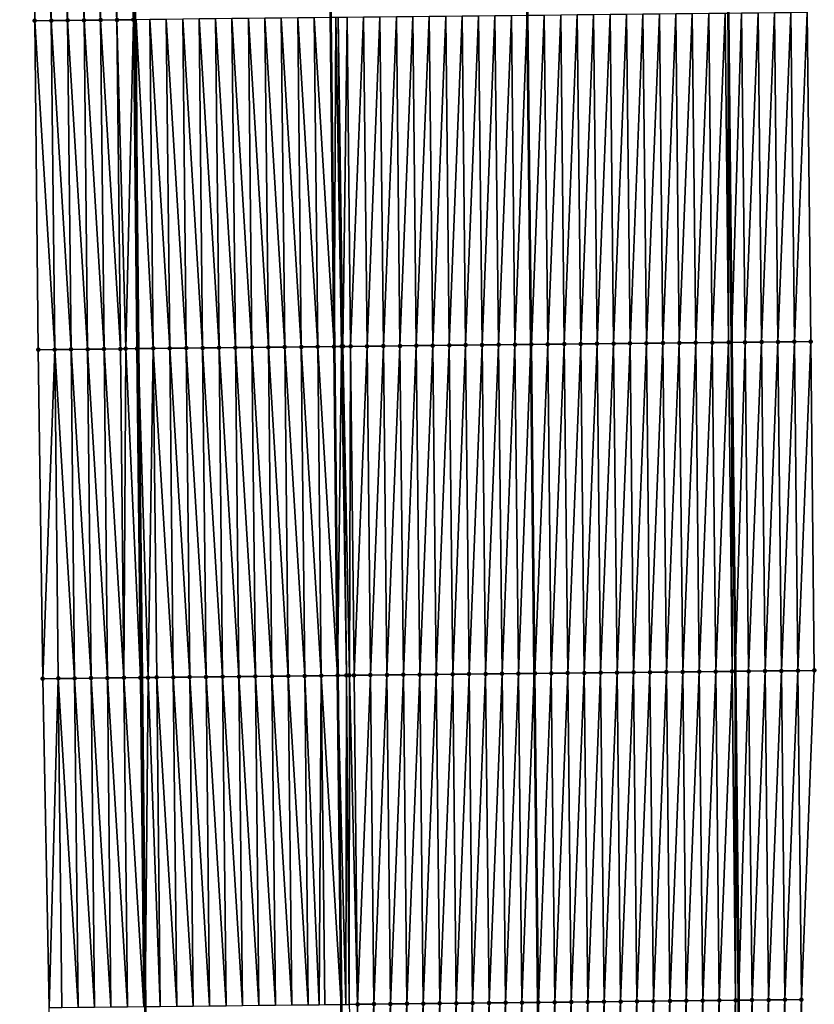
# Model space of a CAD drawing. Header units: feet. Extents: x 2010743 to 2022806, y 818705 to 837694.
# Tile 419 of 531: x 2011427 to 2011475, y 833313 to 833373. Entities that reach past the tile are written whole.
import ezdxf

# ---------------------------------------------------------------- set-up
doc = ezdxf.new("R2010")
doc.units = ezdxf.units.FT
doc.header["$MEASUREMENT"] = 0
for name, color, linetype, lineweight in [('EP_Travel Lane', 172, 'Continuous', 53), ('Road Shots', 141, 'Continuous', 100), ('STRIPING', 60, 'Continuous', 53)]:
    doc.layers.add(name, color=color, linetype=linetype, lineweight=lineweight)
doc.layers.add('I-77-MM17-21_NB-Surface-Border', color=7, linetype='Continuous')
doc.layers.add('I-77-MM17-21_NB-Surface-TIN', color=7, linetype='Continuous')

msp = doc.modelspace()

# ---------------------------------------------------------------- linework, layer by layer
at = {"layer": 'EP_Travel Lane'}
for points in [[(2011467.935, 833533.334, 291.789), (2011468.152, 833513.335, 291.797), (2011468.37, 833493.336, 291.825), (2011468.587, 833473.338, 291.882), (2011468.805, 833453.339, 291.962), (2011469.022, 833433.34, 292.039), (2011469.236, 833413.331, 292.096), (2011469.445, 833393.332, 292.206), (2011469.654, 833373.334, 292.355), (2011469.863, 833353.336, 292.527), (2011470.072, 833333.338, 292.748), (2011470.281, 833313.339, 292.886), (2011470.49, 833293.34, 292.963), (2011470.699, 833273.342, 293.131)], [(2011431.847, 833532.939, 292.065), (2011432.064, 833512.94, 292.102), (2011432.282, 833492.941, 292.104), (2011432.499, 833472.942, 292.166), (2011432.717, 833452.943, 292.243), (2011432.934, 833432.945, 292.317), (2011433.148, 833412.95, 292.397), (2011433.357, 833392.951, 292.521), (2011433.566, 833372.953, 292.667), (2011433.775, 833352.954, 292.792), (2011433.984, 833332.956, 292.983), (2011434.193, 833312.958, 293.165), (2011434.402, 833292.959, 293.292), (2011434.611, 833272.961, 293.432)]]:
    msp.add_polyline3d(points, dxfattribs=at)
at = {"layer": 'I-77-MM17-21_NB-Surface-Border', "color": 3, "linetype": 'Continuous', "lineweight": -3}
for points in [[(2011470.732, 833533.365, 291.699), (2011470.951, 833513.366, 291.699), (2011471.171, 833493.367, 291.714), (2011472.39, 833473.379, 291.724), (2011472.609, 833453.38, 291.81), (2011473.829, 833433.393, 291.851), (2011474.046, 833413.381, 291.923), (2011474.259, 833393.382, 292.017), (2011474.471, 833373.383, 292.172), (2011474.684, 833353.385, 292.357), (2011474.897, 833333.388, 292.558), (2011474.11, 833313.379, 292.728), (2011474.323, 833293.38, 292.814), (2011474.535, 833273.382, 292.978)], [(2011429.457, 833272.905, 293.298), (2011428.829, 833292.899, 293.151), (2011428.359, 833312.894, 292.999), (2011427.965, 833332.89, 292.804), (2011427.687, 833352.888, 292.606), (2011427.474, 833372.886, 292.49), (2011427.261, 833392.885, 292.347), (2011427.049, 833412.883, 292.227), (2011426.832, 833432.877, 292.127), (2011426.698, 833452.877, 292.048), (2011426.817, 833472.88, 291.984), (2011426.942, 833492.882, 291.94), (2011427.076, 833512.885, 291.937), (2011426.557, 833532.88, 291.895)]]:
    msp.add_polyline3d(points, dxfattribs=at)
at = {"layer": 'I-77-MM17-21_NB-Surface-TIN', "color": 128, "linetype": 'Continuous', "lineweight": -3}
for points in [[(2011428.474, 833372.897, 292.523), (2011428.261, 833392.895, 292.384), (2011427.261, 833392.885, 292.347)], [(2011428.474, 833372.897, 292.523), (2011427.261, 833392.885, 292.347), (2011427.474, 833372.886, 292.49)], [(2011429.474, 833372.908, 292.554), (2011429.261, 833392.906, 292.413), (2011428.261, 833392.895, 292.384)], [(2011428.474, 833372.897, 292.523), (2011429.474, 833372.908, 292.554), (2011428.261, 833392.895, 292.384)], [(2011430.474, 833372.919, 292.587), (2011430.261, 833392.917, 292.448), (2011429.261, 833392.906, 292.413)], [(2011429.474, 833372.908, 292.554), (2011430.474, 833372.919, 292.587), (2011429.261, 833392.906, 292.413)], [(2011431.474, 833372.93, 292.599), (2011431.261, 833392.928, 292.461), (2011430.261, 833392.917, 292.448)], [(2011430.474, 833372.919, 292.587), (2011431.474, 833372.93, 292.599), (2011430.261, 833392.917, 292.448)], [(2011432.474, 833372.941, 292.638), (2011432.261, 833392.939, 292.499), (2011431.261, 833392.928, 292.461)], [(2011431.474, 833372.93, 292.599), (2011432.474, 833372.941, 292.638), (2011431.261, 833392.928, 292.461)], [(2011433.474, 833372.952, 292.664), (2011433.261, 833392.95, 292.516), (2011432.261, 833392.939, 292.499)], [(2011432.474, 833372.941, 292.638), (2011433.474, 833372.952, 292.664), (2011432.261, 833392.939, 292.499)], [(2011433.474, 833372.952, 292.664), (2011433.566, 833372.953, 292.667), (2011433.261, 833392.95, 292.516)], [(2011428.687, 833352.899, 292.644), (2011428.474, 833372.897, 292.523), (2011427.474, 833372.886, 292.49)], [(2011428.687, 833352.899, 292.644), (2011427.474, 833372.886, 292.49), (2011427.687, 833352.888, 292.606)], [(2011429.687, 833352.909, 292.679), (2011429.474, 833372.908, 292.554), (2011428.474, 833372.897, 292.523)], [(2011428.687, 833352.899, 292.644), (2011429.687, 833352.909, 292.679), (2011428.474, 833372.897, 292.523)], [(2011430.687, 833352.92, 292.715), (2011430.474, 833372.919, 292.587), (2011429.474, 833372.908, 292.554)], [(2011429.687, 833352.909, 292.679), (2011430.687, 833352.92, 292.715), (2011429.474, 833372.908, 292.554)], [(2011431.687, 833352.931, 292.732), (2011431.474, 833372.93, 292.599), (2011430.474, 833372.919, 292.587)], [(2011430.687, 833352.92, 292.715), (2011431.687, 833352.931, 292.732), (2011430.474, 833372.919, 292.587)], [(2011432.687, 833352.942, 292.774), (2011432.474, 833372.941, 292.638), (2011431.474, 833372.93, 292.599)], [(2011431.687, 833352.931, 292.732), (2011432.687, 833352.942, 292.774), (2011431.474, 833372.93, 292.599)], [(2011433.006, 833352.946, 292.792), (2011433.474, 833372.952, 292.664), (2011432.474, 833372.941, 292.638)], [(2011432.687, 833352.942, 292.774), (2011433.006, 833352.946, 292.792), (2011432.474, 833372.941, 292.638)], [(2011433.006, 833352.946, 292.792), (2011433.687, 833352.953, 292.79), (2011433.474, 833372.952, 292.664)], [(2011433.474, 833372.952, 292.664), (2011433.775, 833352.954, 292.792), (2011433.566, 833372.953, 292.667)], [(2011433.687, 833352.953, 292.79), (2011433.775, 833352.954, 292.792), (2011433.474, 833372.952, 292.664)], [(2011433.634, 833372.953, 292.67), (2011433.566, 833372.953, 292.667), (2011433.775, 833352.954, 292.792)], [(2011434.686, 833352.964, 292.812), (2011434.474, 833372.962, 292.688), (2011433.634, 833372.953, 292.67)], [(2011434.686, 833352.964, 292.812), (2011433.634, 833372.953, 292.67), (2011433.775, 833352.954, 292.792)], [(2011435.686, 833352.975, 292.832), (2011435.474, 833372.973, 292.705), (2011434.474, 833372.962, 292.688)], [(2011434.686, 833352.964, 292.812), (2011435.686, 833352.975, 292.832), (2011434.474, 833372.962, 292.688)], [(2011436.686, 833352.985, 292.846), (2011436.474, 833372.984, 292.719), (2011435.474, 833372.973, 292.705)], [(2011435.686, 833352.975, 292.832), (2011436.686, 833352.985, 292.846), (2011435.474, 833372.973, 292.705)], [(2011437.686, 833352.996, 292.856), (2011437.473, 833372.995, 292.728), (2011436.474, 833372.984, 292.719)], [(2011436.686, 833352.985, 292.846), (2011437.686, 833352.996, 292.856), (2011436.474, 833372.984, 292.719)], [(2011438.686, 833353.007, 292.868), (2011438.473, 833373.005, 292.738), (2011437.473, 833372.995, 292.728)], [(2011437.686, 833352.996, 292.856), (2011438.686, 833353.007, 292.868), (2011437.473, 833372.995, 292.728)], [(2011439.686, 833353.018, 292.88), (2011439.473, 833373.016, 292.747), (2011438.473, 833373.005, 292.738)], [(2011438.686, 833353.007, 292.868), (2011439.686, 833353.018, 292.88), (2011438.473, 833373.005, 292.738)], [(2011440.686, 833353.028, 292.89), (2011440.473, 833373.027, 292.754), (2011439.473, 833373.016, 292.747)], [(2011439.686, 833353.018, 292.88), (2011440.686, 833353.028, 292.89), (2011439.473, 833373.016, 292.747)], [(2011441.686, 833353.039, 292.9), (2011441.473, 833373.038, 292.764), (2011440.473, 833373.027, 292.754)], [(2011440.686, 833353.028, 292.89), (2011441.686, 833353.039, 292.9), (2011440.473, 833373.027, 292.754)], [(2011442.686, 833353.05, 292.913), (2011442.473, 833373.048, 292.777), (2011441.473, 833373.038, 292.764)], [(2011441.686, 833353.039, 292.9), (2011442.686, 833353.05, 292.913), (2011441.473, 833373.038, 292.764)], [(2011443.686, 833353.061, 292.929), (2011443.473, 833373.059, 292.793), (2011442.473, 833373.048, 292.777)], [(2011442.686, 833353.05, 292.913), (2011443.686, 833353.061, 292.929), (2011442.473, 833373.048, 292.777)], [(2011444.686, 833353.071, 292.948), (2011444.473, 833373.07, 292.813), (2011443.473, 833373.059, 292.793)], [(2011443.686, 833353.061, 292.929), (2011444.686, 833353.071, 292.948), (2011443.473, 833373.059, 292.793)], [(2011444.473, 833373.07, 292.813), (2011445.686, 833353.082, 292.957), (2011445.473, 833373.081, 292.824)], [(2011444.686, 833353.071, 292.948), (2011445.686, 833353.082, 292.957), (2011444.473, 833373.07, 292.813)], [(2011445.791, 833373.084, 292.826), (2011445.473, 833373.081, 292.824), (2011445.686, 833353.082, 292.957)], [(2011446.136, 833353.087, 292.963), (2011445.791, 833373.084, 292.826), (2011445.686, 833353.082, 292.957)], [(2011446.136, 833353.087, 292.963), (2011445.931, 833373.085, 292.826), (2011445.791, 833373.084, 292.826)], [(2011446.22, 833353.088, 292.963), (2011446.473, 833373.091, 292.82), (2011445.931, 833373.085, 292.826)], [(2011446.136, 833353.087, 292.963), (2011446.22, 833353.088, 292.963), (2011445.931, 833373.085, 292.826)], [(2011446.22, 833353.088, 292.963), (2011446.686, 833353.093, 292.958), (2011446.473, 833373.091, 292.82)], [(2011446.686, 833353.093, 292.958), (2011447.473, 833373.102, 292.8), (2011446.473, 833373.091, 292.82)], [(2011446.686, 833353.093, 292.958), (2011447.686, 833353.103, 292.939), (2011447.473, 833373.102, 292.8)], [(2011447.686, 833353.103, 292.939), (2011448.473, 833373.112, 292.777), (2011447.473, 833373.102, 292.8)], [(2011447.686, 833353.103, 292.939), (2011448.686, 833353.114, 292.919), (2011448.473, 833373.112, 292.777)], [(2011448.686, 833353.114, 292.919), (2011449.473, 833373.123, 292.757), (2011448.473, 833373.112, 292.777)], [(2011448.686, 833353.114, 292.919), (2011449.686, 833353.124, 292.901), (2011449.473, 833373.123, 292.757)], [(2011449.686, 833353.124, 292.901), (2011450.473, 833373.133, 292.739), (2011449.473, 833373.123, 292.757)], [(2011449.686, 833353.124, 292.901), (2011450.686, 833353.135, 292.881), (2011450.473, 833373.133, 292.739)], [(2011450.686, 833353.135, 292.881), (2011451.473, 833373.144, 292.724), (2011450.473, 833373.133, 292.739)], [(2011450.686, 833353.135, 292.881), (2011451.685, 833353.145, 292.866), (2011451.473, 833373.144, 292.724)], [(2011451.685, 833353.145, 292.866), (2011452.473, 833373.154, 292.704), (2011451.473, 833373.144, 292.724)], [(2011451.685, 833353.145, 292.866), (2011452.685, 833353.156, 292.845), (2011452.473, 833373.154, 292.704)], [(2011452.685, 833353.156, 292.845), (2011453.473, 833373.164, 292.686), (2011452.473, 833373.154, 292.704)], [(2011452.685, 833353.156, 292.845), (2011453.685, 833353.166, 292.829), (2011453.473, 833373.164, 292.686)], [(2011453.685, 833353.166, 292.829), (2011454.473, 833373.175, 292.668), (2011453.473, 833373.164, 292.686)], [(2011453.685, 833353.166, 292.829), (2011454.685, 833353.177, 292.814), (2011454.473, 833373.175, 292.668)], [(2011454.685, 833353.177, 292.814), (2011455.472, 833373.185, 292.652), (2011454.473, 833373.175, 292.668)], [(2011454.685, 833353.177, 292.814), (2011455.685, 833353.187, 292.803), (2011455.472, 833373.185, 292.652)], [(2011455.685, 833353.187, 292.803), (2011456.472, 833373.196, 292.64), (2011455.472, 833373.185, 292.652)], [(2011455.685, 833353.187, 292.803), (2011456.685, 833353.198, 292.794), (2011456.472, 833373.196, 292.64)], [(2011456.685, 833353.198, 292.794), (2011457.427, 833373.206, 292.617), (2011456.472, 833373.196, 292.64)], [(2011456.685, 833353.198, 292.794), (2011457.643, 833353.208, 292.77), (2011457.427, 833373.206, 292.617)], [(2011457.472, 833373.206, 292.616), (2011457.427, 833373.206, 292.617), (2011457.643, 833353.208, 292.77)], [(2011457.685, 833353.208, 292.769), (2011458.472, 833373.217, 292.591), (2011457.472, 833373.206, 292.616)], [(2011457.685, 833353.208, 292.769), (2011457.472, 833373.206, 292.616), (2011457.643, 833353.208, 292.77)], [(2011457.685, 833353.208, 292.769), (2011458.685, 833353.219, 292.763), (2011458.472, 833373.217, 292.591)], [(2011458.685, 833353.219, 292.763), (2011459.472, 833373.227, 292.565), (2011458.472, 833373.217, 292.591)], [(2011458.685, 833353.219, 292.763), (2011459.685, 833353.229, 292.742), (2011459.472, 833373.227, 292.565)], [(2011459.685, 833353.229, 292.742), (2011460.472, 833373.238, 292.545), (2011459.472, 833373.227, 292.565)], [(2011459.685, 833353.229, 292.742), (2011460.685, 833353.24, 292.722), (2011460.472, 833373.238, 292.545)], [(2011460.685, 833353.24, 292.722), (2011461.472, 833373.248, 292.525), (2011460.472, 833373.238, 292.545)], [(2011460.685, 833353.24, 292.722), (2011461.685, 833353.25, 292.705), (2011461.472, 833373.248, 292.525)], [(2011461.685, 833353.25, 292.705), (2011462.472, 833373.259, 292.512), (2011461.472, 833373.248, 292.525)], [(2011461.685, 833353.25, 292.705), (2011462.685, 833353.261, 292.684), (2011462.472, 833373.259, 292.512)], [(2011462.472, 833373.259, 292.512), (2011462.685, 833353.261, 292.684), (2011463.472, 833373.269, 292.488)], [(2011463.685, 833353.271, 292.664), (2011463.472, 833373.269, 292.488), (2011462.685, 833353.261, 292.684)], [(2011463.685, 833353.271, 292.664), (2011464.472, 833373.28, 292.465), (2011463.472, 833373.269, 292.488)], [(2011463.685, 833353.271, 292.664), (2011464.685, 833353.282, 292.644), (2011464.472, 833373.28, 292.465)], [(2011464.685, 833353.282, 292.644), (2011465.472, 833373.29, 292.446), (2011464.472, 833373.28, 292.465)], [(2011464.685, 833353.282, 292.644), (2011465.685, 833353.292, 292.627), (2011465.472, 833373.29, 292.446)], [(2011465.685, 833353.292, 292.627), (2011466.472, 833373.301, 292.426), (2011465.472, 833373.29, 292.446)], [(2011465.685, 833353.292, 292.627), (2011466.685, 833353.303, 292.613), (2011466.472, 833373.301, 292.426)], [(2011466.685, 833353.303, 292.613), (2011467.472, 833373.311, 292.406), (2011466.472, 833373.301, 292.426)], [(2011466.685, 833353.303, 292.613), (2011467.685, 833353.313, 292.59), (2011467.472, 833373.311, 292.406)], [(2011467.685, 833353.313, 292.59), (2011468.472, 833373.322, 292.393), (2011467.472, 833373.311, 292.406)], [(2011467.685, 833353.313, 292.59), (2011468.685, 833353.323, 292.569), (2011468.472, 833373.322, 292.393)], [(2011468.685, 833353.323, 292.569), (2011469.472, 833373.332, 292.362), (2011468.472, 833373.322, 292.393)], [(2011468.685, 833353.323, 292.569), (2011469.684, 833353.334, 292.531), (2011469.472, 833373.332, 292.362)], [(2011469.684, 833353.334, 292.531), (2011469.654, 833373.334, 292.355), (2011469.472, 833373.332, 292.362)], [(2011470.472, 833373.342, 292.326), (2011469.654, 833373.334, 292.355), (2011469.863, 833353.336, 292.527)], [(2011469.684, 833353.334, 292.531), (2011469.863, 833353.336, 292.527), (2011469.654, 833373.334, 292.355)], [(2011470.684, 833353.344, 292.506), (2011470.472, 833373.342, 292.326), (2011469.863, 833353.336, 292.527)], [(2011470.684, 833353.344, 292.506), (2011471.472, 833373.353, 292.287), (2011470.472, 833373.342, 292.326)], [(2011470.684, 833353.344, 292.506), (2011471.684, 833353.354, 292.467), (2011471.472, 833373.353, 292.287)], [(2011471.684, 833353.354, 292.467), (2011472.472, 833373.363, 292.251), (2011471.472, 833373.353, 292.287)], [(2011471.684, 833353.354, 292.467), (2011472.684, 833353.365, 292.43), (2011472.472, 833373.363, 292.251)], [(2011472.684, 833353.365, 292.43), (2011473.471, 833373.373, 292.211), (2011472.472, 833373.363, 292.251)], [(2011472.684, 833353.365, 292.43), (2011473.684, 833353.375, 292.396), (2011473.471, 833373.373, 292.211)], [(2011473.684, 833353.375, 292.396), (2011474.471, 833373.383, 292.172), (2011473.471, 833373.373, 292.211)], [(2011473.684, 833353.375, 292.396), (2011474.684, 833353.385, 292.357), (2011474.471, 833373.383, 292.172)], [(2011448.898, 833333.116, 293.114), (2011449.686, 833353.124, 292.901), (2011448.686, 833353.114, 292.919)], [(2011448.898, 833333.116, 293.114), (2011449.898, 833333.126, 293.097), (2011449.686, 833353.124, 292.901)], [(2011449.898, 833333.126, 293.097), (2011450.686, 833353.135, 292.881), (2011449.686, 833353.124, 292.901)], [(2011449.898, 833333.126, 293.097), (2011450.898, 833333.137, 293.08), (2011450.686, 833353.135, 292.881)], [(2011450.898, 833333.137, 293.08), (2011451.685, 833353.145, 292.866), (2011450.686, 833353.135, 292.881)], [(2011450.898, 833333.137, 293.08), (2011451.898, 833333.147, 293.066), (2011451.685, 833353.145, 292.866)], [(2011451.898, 833333.147, 293.066), (2011452.685, 833353.156, 292.845), (2011451.685, 833353.145, 292.866)], [(2011451.898, 833333.147, 293.066), (2011452.898, 833333.158, 293.047), (2011452.685, 833353.156, 292.845)], [(2011452.898, 833333.158, 293.047), (2011453.685, 833353.166, 292.829), (2011452.685, 833353.156, 292.845)], [(2011452.898, 833333.158, 293.047), (2011453.898, 833333.168, 293.032), (2011453.685, 833353.166, 292.829)], [(2011453.898, 833333.168, 293.032), (2011454.685, 833353.177, 292.814), (2011453.685, 833353.166, 292.829)], [(2011453.898, 833333.168, 293.032), (2011454.898, 833333.179, 293.017), (2011454.685, 833353.177, 292.814)], [(2011454.898, 833333.179, 293.017), (2011455.685, 833353.187, 292.803), (2011454.685, 833353.177, 292.814)], [(2011454.898, 833333.179, 293.017), (2011455.898, 833333.189, 293.008), (2011455.685, 833353.187, 292.803)], [(2011455.898, 833333.189, 293.008), (2011456.685, 833353.198, 292.794), (2011455.685, 833353.187, 292.803)], [(2011455.898, 833333.189, 293.008), (2011456.898, 833333.2, 292.998), (2011456.685, 833353.198, 292.794)], [(2011456.898, 833333.2, 292.998), (2011457.643, 833353.208, 292.77), (2011456.685, 833353.198, 292.794)], [(2011456.898, 833333.2, 292.998), (2011457.859, 833333.21, 292.972), (2011457.643, 833353.208, 292.77)], [(2011457.685, 833353.208, 292.769), (2011457.643, 833353.208, 292.77), (2011457.859, 833333.21, 292.972)], [(2011457.898, 833333.21, 292.971), (2011458.685, 833353.219, 292.763), (2011457.685, 833353.208, 292.769)], [(2011457.898, 833333.21, 292.971), (2011457.685, 833353.208, 292.769), (2011457.859, 833333.21, 292.972)], [(2011457.898, 833333.21, 292.971), (2011458.898, 833333.221, 292.97), (2011458.685, 833353.219, 292.763)], [(2011458.898, 833333.221, 292.97), (2011459.685, 833353.229, 292.742), (2011458.685, 833353.219, 292.763)], [(2011458.898, 833333.221, 292.97), (2011459.898, 833333.231, 292.953), (2011459.685, 833353.229, 292.742)], [(2011459.898, 833333.231, 292.953), (2011460.685, 833353.24, 292.722), (2011459.685, 833353.229, 292.742)], [(2011459.898, 833333.231, 292.953), (2011460.898, 833333.242, 292.934), (2011460.685, 833353.24, 292.722)], [(2011460.898, 833333.242, 292.934), (2011461.685, 833353.25, 292.705), (2011460.685, 833353.24, 292.722)], [(2011460.898, 833333.242, 292.934), (2011461.898, 833333.252, 292.914), (2011461.685, 833353.25, 292.705)], [(2011461.898, 833333.252, 292.914), (2011462.685, 833353.261, 292.684), (2011461.685, 833353.25, 292.705)], [(2011461.898, 833333.252, 292.914), (2011462.898, 833333.263, 292.895), (2011462.685, 833353.261, 292.684)], [(2011462.898, 833333.263, 292.895), (2011463.685, 833353.271, 292.664), (2011462.685, 833353.261, 292.684)], [(2011463.898, 833333.273, 292.879), (2011463.685, 833353.271, 292.664), (2011462.898, 833333.263, 292.895)], [(2011463.898, 833333.273, 292.879), (2011464.685, 833353.282, 292.644), (2011463.685, 833353.271, 292.664)], [(2011463.898, 833333.273, 292.879), (2011464.898, 833333.284, 292.864), (2011464.685, 833353.282, 292.644)], [(2011464.898, 833333.284, 292.864), (2011465.685, 833353.292, 292.627), (2011464.685, 833353.282, 292.644)], [(2011464.898, 833333.284, 292.864), (2011465.897, 833333.294, 292.846), (2011465.685, 833353.292, 292.627)], [(2011465.897, 833333.294, 292.846), (2011466.685, 833353.303, 292.613), (2011465.685, 833353.292, 292.627)], [(2011465.897, 833333.294, 292.846), (2011466.897, 833333.305, 292.825), (2011466.685, 833353.303, 292.613)], [(2011466.897, 833333.305, 292.825), (2011467.685, 833353.313, 292.59), (2011466.685, 833353.303, 292.613)], [(2011466.897, 833333.305, 292.825), (2011467.897, 833333.315, 292.808), (2011467.685, 833353.313, 292.59)], [(2011467.897, 833333.315, 292.808), (2011468.685, 833353.323, 292.569), (2011467.685, 833353.313, 292.59)], [(2011467.897, 833333.315, 292.808), (2011468.897, 833333.326, 292.786), (2011468.685, 833353.323, 292.569)], [(2011468.897, 833333.326, 292.786), (2011469.684, 833353.334, 292.531), (2011468.685, 833353.323, 292.569)], [(2011468.897, 833333.326, 292.786), (2011469.897, 833333.336, 292.755), (2011469.684, 833353.334, 292.531)], [(2011469.897, 833333.336, 292.755), (2011469.863, 833353.336, 292.527), (2011469.684, 833353.334, 292.531)], [(2011470.684, 833353.344, 292.506), (2011469.863, 833353.336, 292.527), (2011470.072, 833333.338, 292.748)], [(2011469.897, 833333.336, 292.755), (2011470.072, 833333.338, 292.748), (2011469.863, 833353.336, 292.527)], [(2011470.897, 833333.346, 292.715), (2011470.684, 833353.344, 292.506), (2011470.072, 833333.338, 292.748)], [(2011470.897, 833333.346, 292.715), (2011471.684, 833353.354, 292.467), (2011470.684, 833353.344, 292.506)], [(2011470.897, 833333.346, 292.715), (2011471.897, 833333.357, 292.67), (2011471.684, 833353.354, 292.467)], [(2011471.897, 833333.357, 292.67), (2011472.684, 833353.365, 292.43), (2011471.684, 833353.354, 292.467)], [(2011471.897, 833333.357, 292.67), (2011472.897, 833333.367, 292.634), (2011472.684, 833353.365, 292.43)], [(2011472.897, 833333.367, 292.634), (2011473.684, 833353.375, 292.396), (2011472.684, 833353.365, 292.43)], [(2011472.897, 833333.367, 292.634), (2011473.897, 833333.377, 292.598), (2011473.684, 833353.375, 292.396)], [(2011473.897, 833333.377, 292.598), (2011474.684, 833353.385, 292.357), (2011473.684, 833353.375, 292.396)], [(2011473.897, 833333.377, 292.598), (2011474.897, 833333.388, 292.558), (2011474.684, 833353.385, 292.357)], [(2011428.687, 833352.899, 292.644), (2011427.687, 833352.888, 292.606), (2011427.965, 833332.89, 292.804)], [(2011428.9, 833332.901, 292.838), (2011428.687, 833352.899, 292.644), (2011427.965, 833332.89, 292.804)], [(2011429.9, 833332.911, 292.871), (2011429.687, 833352.909, 292.679), (2011428.687, 833352.899, 292.644)], [(2011428.9, 833332.901, 292.838), (2011429.9, 833332.911, 292.871), (2011428.687, 833352.899, 292.644)], [(2011430.899, 833332.922, 292.91), (2011430.687, 833352.92, 292.715), (2011429.687, 833352.909, 292.679)], [(2011429.9, 833332.911, 292.871), (2011430.899, 833332.922, 292.91), (2011429.687, 833352.909, 292.679)], [(2011431.899, 833332.933, 292.935), (2011431.687, 833352.931, 292.732), (2011430.687, 833352.92, 292.715)], [(2011430.899, 833332.922, 292.91), (2011431.899, 833332.933, 292.935), (2011430.687, 833352.92, 292.715)], [(2011432.899, 833332.944, 292.969), (2011432.687, 833352.942, 292.774), (2011431.687, 833352.931, 292.732)], [(2011431.899, 833332.933, 292.935), (2011432.899, 833332.944, 292.969), (2011431.687, 833352.931, 292.732)], [(2011432.899, 833332.944, 292.969), (2011433.006, 833352.946, 292.792), (2011432.687, 833352.942, 292.774)], [(2011432.899, 833332.944, 292.969), (2011433.899, 833332.955, 292.981), (2011433.006, 833352.946, 292.792)], [(2011433.899, 833332.955, 292.981), (2011433.687, 833352.953, 292.79), (2011433.006, 833352.946, 292.792)], [(2011433.687, 833352.953, 292.79), (2011433.984, 833332.956, 292.983), (2011433.775, 833352.954, 292.792)], [(2011433.899, 833332.955, 292.981), (2011433.984, 833332.956, 292.983), (2011433.687, 833352.953, 292.79)], [(2011434.372, 833332.96, 292.993), (2011434.686, 833352.964, 292.812), (2011433.775, 833352.954, 292.792)], [(2011434.372, 833332.96, 292.993), (2011433.775, 833352.954, 292.792), (2011433.984, 833332.956, 292.983)], [(2011434.372, 833332.96, 292.993), (2011434.899, 833332.966, 293.008), (2011434.686, 833352.964, 292.812)], [(2011435.899, 833332.977, 293.026), (2011435.686, 833352.975, 292.832), (2011434.686, 833352.964, 292.812)], [(2011434.899, 833332.966, 293.008), (2011435.899, 833332.977, 293.026), (2011434.686, 833352.964, 292.812)], [(2011436.899, 833332.987, 293.039), (2011436.686, 833352.985, 292.846), (2011435.686, 833352.975, 292.832)], [(2011435.899, 833332.977, 293.026), (2011436.899, 833332.987, 293.039), (2011435.686, 833352.975, 292.832)], [(2011437.899, 833332.998, 293.051), (2011437.686, 833352.996, 292.856), (2011436.686, 833352.985, 292.846)], [(2011436.899, 833332.987, 293.039), (2011437.899, 833332.998, 293.051), (2011436.686, 833352.985, 292.846)], [(2011438.899, 833333.009, 293.06), (2011438.686, 833353.007, 292.868), (2011437.686, 833352.996, 292.856)], [(2011437.899, 833332.998, 293.051), (2011438.899, 833333.009, 293.06), (2011437.686, 833352.996, 292.856)], [(2011439.899, 833333.02, 293.069), (2011439.686, 833353.018, 292.88), (2011438.686, 833353.007, 292.868)], [(2011438.899, 833333.009, 293.06), (2011439.899, 833333.02, 293.069), (2011438.686, 833353.007, 292.868)], [(2011440.899, 833333.03, 293.081), (2011440.686, 833353.028, 292.89), (2011439.686, 833353.018, 292.88)], [(2011439.899, 833333.02, 293.069), (2011440.899, 833333.03, 293.081), (2011439.686, 833353.018, 292.88)], [(2011441.899, 833333.041, 293.093), (2011441.686, 833353.039, 292.9), (2011440.686, 833353.028, 292.89)], [(2011440.899, 833333.03, 293.081), (2011441.899, 833333.041, 293.093), (2011440.686, 833353.028, 292.89)], [(2011442.899, 833333.052, 293.108), (2011442.686, 833353.05, 292.913), (2011441.686, 833353.039, 292.9)], [(2011441.899, 833333.041, 293.093), (2011442.899, 833333.052, 293.108), (2011441.686, 833353.039, 292.9)], [(2011443.899, 833333.063, 293.124), (2011443.686, 833353.061, 292.929), (2011442.686, 833353.05, 292.913)], [(2011442.899, 833333.052, 293.108), (2011443.899, 833333.063, 293.124), (2011442.686, 833353.05, 292.913)], [(2011444.899, 833333.073, 293.14), (2011444.686, 833353.071, 292.948), (2011443.686, 833353.061, 292.929)], [(2011443.899, 833333.063, 293.124), (2011444.899, 833333.073, 293.14), (2011443.686, 833353.061, 292.929)], [(2011444.686, 833353.071, 292.948), (2011445.899, 833333.084, 293.152), (2011445.686, 833353.082, 292.957)], [(2011444.899, 833333.073, 293.14), (2011445.899, 833333.084, 293.152), (2011444.686, 833353.071, 292.948)], [(2011446.136, 833353.087, 292.963), (2011445.686, 833353.082, 292.957), (2011445.899, 833333.084, 293.152)], [(2011446.438, 833333.09, 293.155), (2011446.136, 833353.087, 292.963), (2011445.899, 833333.084, 293.152)], [(2011446.438, 833333.09, 293.155), (2011446.22, 833353.088, 292.963), (2011446.136, 833353.087, 292.963)], [(2011446.617, 833333.092, 293.155), (2011446.686, 833353.093, 292.958), (2011446.22, 833353.088, 292.963)], [(2011446.438, 833333.09, 293.155), (2011446.617, 833333.092, 293.155), (2011446.22, 833353.088, 292.963)], [(2011446.617, 833333.092, 293.155), (2011446.899, 833333.095, 293.151), (2011446.686, 833353.093, 292.958)], [(2011446.899, 833333.095, 293.151), (2011447.686, 833353.103, 292.939), (2011446.686, 833353.093, 292.958)], [(2011446.899, 833333.095, 293.151), (2011447.898, 833333.105, 293.133), (2011447.686, 833353.103, 292.939)], [(2011447.898, 833333.105, 293.133), (2011448.686, 833353.114, 292.919), (2011447.686, 833353.103, 292.939)], [(2011447.898, 833333.105, 293.133), (2011448.898, 833333.116, 293.114), (2011448.686, 833353.114, 292.919)], [(2011473.11, 833313.368, 292.768), (2011473.897, 833333.377, 292.598), (2011472.897, 833333.367, 292.634)], [(2011473.11, 833313.368, 292.768), (2011474.11, 833313.379, 292.728), (2011473.897, 833333.377, 292.598)], [(2011474.11, 833313.379, 292.728), (2011474.897, 833333.388, 292.558), (2011473.897, 833333.377, 292.598)], [(2011428.359, 833312.894, 292.999), (2011428.9, 833332.901, 292.838), (2011427.965, 833332.89, 292.804)], [(2011429.112, 833312.903, 293.025), (2011428.9, 833332.901, 292.838), (2011428.359, 833312.894, 292.999)], [(2011430.112, 833312.913, 293.057), (2011429.9, 833332.911, 292.871), (2011428.9, 833332.901, 292.838)], [(2011429.112, 833312.903, 293.025), (2011430.112, 833312.913, 293.057), (2011428.9, 833332.901, 292.838)], [(2011431.112, 833312.924, 293.092), (2011430.899, 833332.922, 292.91), (2011429.9, 833332.911, 292.871)], [(2011430.112, 833312.913, 293.057), (2011431.112, 833312.924, 293.092), (2011429.9, 833332.911, 292.871)], [(2011432.112, 833312.935, 293.115), (2011431.899, 833332.933, 292.935), (2011430.899, 833332.922, 292.91)], [(2011431.112, 833312.924, 293.092), (2011432.112, 833312.935, 293.115), (2011430.899, 833332.922, 292.91)], [(2011433.112, 833312.946, 293.148), (2011432.899, 833332.944, 292.969), (2011431.899, 833332.933, 292.935)], [(2011432.112, 833312.935, 293.115), (2011433.112, 833312.946, 293.148), (2011431.899, 833332.933, 292.935)], [(2011434.112, 833312.957, 293.163), (2011433.899, 833332.955, 292.981), (2011432.899, 833332.944, 292.969)], [(2011433.112, 833312.946, 293.148), (2011434.112, 833312.957, 293.163), (2011432.899, 833332.944, 292.969)], [(2011433.899, 833332.955, 292.981), (2011434.193, 833312.958, 293.165), (2011433.984, 833332.956, 292.983)], [(2011434.112, 833312.957, 293.163), (2011434.193, 833312.958, 293.165), (2011433.899, 833332.955, 292.981)], [(2011434.372, 833332.96, 292.993), (2011433.984, 833332.956, 292.983), (2011434.193, 833312.958, 293.165)], [(2011435.112, 833312.968, 293.186), (2011434.372, 833332.96, 292.993), (2011434.193, 833312.958, 293.165)], [(2011435.112, 833312.968, 293.186), (2011434.899, 833332.966, 293.008), (2011434.372, 833332.96, 292.993)], [(2011436.112, 833312.979, 293.207), (2011435.899, 833332.977, 293.026), (2011434.899, 833332.966, 293.008)], [(2011435.112, 833312.968, 293.186), (2011436.112, 833312.979, 293.207), (2011434.899, 833332.966, 293.008)], [(2011437.112, 833312.989, 293.222), (2011436.899, 833332.987, 293.039), (2011435.899, 833332.977, 293.026)], [(2011436.112, 833312.979, 293.207), (2011437.112, 833312.989, 293.222), (2011435.899, 833332.977, 293.026)], [(2011438.112, 833313, 293.234), (2011437.899, 833332.998, 293.051), (2011436.899, 833332.987, 293.039)], [(2011437.112, 833312.989, 293.222), (2011438.112, 833313, 293.234), (2011436.899, 833332.987, 293.039)], [(2011439.112, 833313.011, 293.243), (2011438.899, 833333.009, 293.06), (2011437.899, 833332.998, 293.051)], [(2011438.112, 833313, 293.234), (2011439.112, 833313.011, 293.243), (2011437.899, 833332.998, 293.051)], [(2011440.112, 833313.022, 293.255), (2011439.899, 833333.02, 293.069), (2011438.899, 833333.009, 293.06)], [(2011439.112, 833313.011, 293.243), (2011440.112, 833313.022, 293.255), (2011438.899, 833333.009, 293.06)], [(2011441.112, 833313.032, 293.269), (2011440.899, 833333.03, 293.081), (2011439.899, 833333.02, 293.069)], [(2011440.112, 833313.022, 293.255), (2011441.112, 833313.032, 293.269), (2011439.899, 833333.02, 293.069)], [(2011442.112, 833313.043, 293.28), (2011441.899, 833333.041, 293.093), (2011440.899, 833333.03, 293.081)], [(2011441.112, 833313.032, 293.269), (2011442.112, 833313.043, 293.28), (2011440.899, 833333.03, 293.081)], [(2011443.112, 833313.054, 293.295), (2011442.899, 833333.052, 293.108), (2011441.899, 833333.041, 293.093)], [(2011442.112, 833313.043, 293.28), (2011443.112, 833313.054, 293.295), (2011441.899, 833333.041, 293.093)], [(2011444.111, 833313.065, 293.312), (2011443.899, 833333.063, 293.124), (2011442.899, 833333.052, 293.108)], [(2011443.112, 833313.054, 293.295), (2011444.111, 833313.065, 293.312), (2011442.899, 833333.052, 293.108)], [(2011444.769, 833313.072, 293.324), (2011444.899, 833333.073, 293.14), (2011443.899, 833333.063, 293.124)], [(2011444.111, 833313.065, 293.312), (2011444.769, 833313.072, 293.324), (2011443.899, 833333.063, 293.124)], [(2011444.769, 833313.072, 293.324), (2011445.111, 833313.075, 293.33), (2011444.899, 833333.073, 293.14)], [(2011444.899, 833333.073, 293.14), (2011446.111, 833313.086, 293.337), (2011445.899, 833333.084, 293.152)], [(2011445.111, 833313.075, 293.33), (2011446.111, 833313.086, 293.337), (2011444.899, 833333.073, 293.14)], [(2011446.39, 833313.089, 293.338), (2011446.438, 833333.09, 293.155), (2011445.899, 833333.084, 293.152)], [(2011446.39, 833313.089, 293.338), (2011445.899, 833333.084, 293.152), (2011446.111, 833313.086, 293.337)], [(2011446.39, 833313.089, 293.338), (2011446.599, 833313.091, 293.338), (2011446.438, 833333.09, 293.155)], [(2011446.599, 833313.091, 293.338), (2011446.617, 833333.092, 293.155), (2011446.438, 833333.09, 293.155)], [(2011446.599, 833313.091, 293.338), (2011447.111, 833313.097, 293.332), (2011446.617, 833333.092, 293.155)], [(2011447.111, 833313.097, 293.332), (2011446.899, 833333.095, 293.151), (2011446.617, 833333.092, 293.155)], [(2011447.111, 833313.097, 293.332), (2011447.898, 833333.105, 293.133), (2011446.899, 833333.095, 293.151)], [(2011447.111, 833313.097, 293.332), (2011448.111, 833313.107, 293.315), (2011447.898, 833333.105, 293.133)], [(2011448.111, 833313.107, 293.315), (2011448.898, 833333.116, 293.114), (2011447.898, 833333.105, 293.133)], [(2011448.111, 833313.107, 293.315), (2011449.111, 833313.118, 293.299), (2011448.898, 833333.116, 293.114)], [(2011449.111, 833313.118, 293.299), (2011449.898, 833333.126, 293.097), (2011448.898, 833333.116, 293.114)], [(2011449.111, 833313.118, 293.299), (2011450.111, 833313.128, 293.282), (2011449.898, 833333.126, 293.097)], [(2011450.111, 833313.128, 293.282), (2011450.898, 833333.137, 293.08), (2011449.898, 833333.126, 293.097)], [(2011450.111, 833313.128, 293.282), (2011451.111, 833313.139, 293.264), (2011450.898, 833333.137, 293.08)], [(2011451.111, 833313.139, 293.264), (2011451.898, 833333.147, 293.066), (2011450.898, 833333.137, 293.08)], [(2011451.111, 833313.139, 293.264), (2011452.111, 833313.149, 293.248), (2011451.898, 833333.147, 293.066)], [(2011452.111, 833313.149, 293.248), (2011452.898, 833333.158, 293.047), (2011451.898, 833333.147, 293.066)], [(2011452.111, 833313.149, 293.248), (2011453.111, 833313.16, 293.229), (2011452.898, 833333.158, 293.047)], [(2011453.111, 833313.16, 293.229), (2011453.898, 833333.168, 293.032), (2011452.898, 833333.158, 293.047)], [(2011453.111, 833313.16, 293.229), (2011454.111, 833313.17, 293.211), (2011453.898, 833333.168, 293.032)], [(2011454.111, 833313.17, 293.211), (2011454.898, 833333.179, 293.017), (2011453.898, 833333.168, 293.032)], [(2011454.111, 833313.17, 293.211), (2011455.111, 833313.181, 293.193), (2011454.898, 833333.179, 293.017)], [(2011455.111, 833313.181, 293.193), (2011455.898, 833333.189, 293.008), (2011454.898, 833333.179, 293.017)], [(2011455.111, 833313.181, 293.193), (2011456.111, 833313.191, 293.181), (2011455.898, 833333.189, 293.008)], [(2011456.111, 833313.191, 293.181), (2011456.898, 833333.2, 292.998), (2011455.898, 833333.189, 293.008)], [(2011456.111, 833313.191, 293.181), (2011457.111, 833313.202, 293.168), (2011456.898, 833333.2, 292.998)], [(2011457.111, 833313.202, 293.168), (2011457.859, 833333.21, 292.972), (2011456.898, 833333.2, 292.998)], [(2011457.111, 833313.202, 293.168), (2011458.075, 833313.212, 293.147), (2011457.859, 833333.21, 292.972)], [(2011457.898, 833333.21, 292.971), (2011457.859, 833333.21, 292.972), (2011458.075, 833313.212, 293.147)], [(2011458.111, 833313.212, 293.146), (2011458.898, 833333.221, 292.97), (2011457.898, 833333.21, 292.971)], [(2011458.111, 833313.212, 293.146), (2011457.898, 833333.21, 292.971), (2011458.075, 833313.212, 293.147)], [(2011458.111, 833313.212, 293.146), (2011459.111, 833313.223, 293.135), (2011458.898, 833333.221, 292.97)], [(2011459.111, 833313.223, 293.135), (2011459.898, 833333.231, 292.953), (2011458.898, 833333.221, 292.97)], [(2011459.111, 833313.223, 293.135), (2011460.111, 833313.233, 293.107), (2011459.898, 833333.231, 292.953)], [(2011460.111, 833313.233, 293.107), (2011460.898, 833333.242, 292.934), (2011459.898, 833333.231, 292.953)], [(2011460.111, 833313.233, 293.107), (2011461.111, 833313.244, 293.084), (2011460.898, 833333.242, 292.934)], [(2011461.111, 833313.244, 293.084), (2011461.898, 833333.252, 292.914), (2011460.898, 833333.242, 292.934)], [(2011461.111, 833313.244, 293.084), (2011462.11, 833313.254, 293.065), (2011461.898, 833333.252, 292.914)], [(2011462.11, 833313.254, 293.065), (2011462.898, 833333.263, 292.895), (2011461.898, 833333.252, 292.914)], [(2011462.11, 833313.254, 293.065), (2011463.11, 833313.264, 293.042), (2011462.898, 833333.263, 292.895)], [(2011463.11, 833313.264, 293.042), (2011463.898, 833333.273, 292.879), (2011462.898, 833333.263, 292.895)], [(2011463.11, 833313.264, 293.042), (2011464.11, 833313.275, 293.022), (2011463.898, 833333.273, 292.879)], [(2011464.11, 833313.275, 293.022), (2011464.898, 833333.284, 292.864), (2011463.898, 833333.273, 292.879)], [(2011464.11, 833313.275, 293.022), (2011465.11, 833313.285, 293.005), (2011464.898, 833333.284, 292.864)], [(2011465.11, 833313.285, 293.005), (2011465.897, 833333.294, 292.846), (2011464.898, 833333.284, 292.864)], [(2011465.11, 833313.285, 293.005), (2011466.11, 833313.296, 292.986), (2011465.897, 833333.294, 292.846)], [(2011466.11, 833313.296, 292.986), (2011466.897, 833333.305, 292.825), (2011465.897, 833333.294, 292.846)], [(2011466.11, 833313.296, 292.986), (2011467.11, 833313.306, 292.965), (2011466.897, 833333.305, 292.825)], [(2011467.11, 833313.306, 292.965), (2011467.897, 833333.315, 292.808), (2011466.897, 833333.305, 292.825)], [(2011467.11, 833313.306, 292.965), (2011468.11, 833313.317, 292.942), (2011467.897, 833333.315, 292.808)], [(2011468.11, 833313.317, 292.942), (2011468.897, 833333.326, 292.786), (2011467.897, 833333.315, 292.808)], [(2011468.11, 833313.317, 292.942), (2011469.11, 833313.327, 292.922), (2011468.897, 833333.326, 292.786)], [(2011469.11, 833313.327, 292.922), (2011469.897, 833333.336, 292.755), (2011468.897, 833333.326, 292.786)], [(2011469.11, 833313.327, 292.922), (2011470.11, 833313.338, 292.893), (2011469.897, 833333.336, 292.755)], [(2011470.11, 833313.338, 292.893), (2011470.072, 833333.338, 292.748), (2011469.897, 833333.336, 292.755)], [(2011470.897, 833333.346, 292.715), (2011470.072, 833333.338, 292.748), (2011470.281, 833313.339, 292.886)], [(2011470.11, 833313.338, 292.893), (2011470.281, 833313.339, 292.886), (2011470.072, 833333.338, 292.748)], [(2011471.11, 833313.348, 292.853), (2011470.897, 833333.346, 292.715), (2011470.281, 833313.339, 292.886)], [(2011471.11, 833313.348, 292.853), (2011471.897, 833333.357, 292.67), (2011470.897, 833333.346, 292.715)], [(2011471.11, 833313.348, 292.853), (2011472.11, 833313.358, 292.81), (2011471.897, 833333.357, 292.67)], [(2011472.11, 833313.358, 292.81), (2011472.897, 833333.367, 292.634), (2011471.897, 833333.357, 292.67)], [(2011472.11, 833313.358, 292.81), (2011473.11, 833313.368, 292.768), (2011472.897, 833333.367, 292.634)], [(2011447.324, 833293.098, 293.439), (2011447.111, 833313.097, 293.332), (2011446.599, 833313.091, 293.338)], [(2011447.324, 833293.098, 293.439), (2011448.111, 833313.107, 293.315), (2011447.111, 833313.097, 293.332)], [(2011447.324, 833293.098, 293.439), (2011448.324, 833293.109, 293.42), (2011448.111, 833313.107, 293.315)], [(2011448.324, 833293.109, 293.42), (2011449.111, 833313.118, 293.299), (2011448.111, 833313.107, 293.315)], [(2011448.324, 833293.109, 293.42), (2011449.324, 833293.119, 293.401), (2011449.111, 833313.118, 293.299)], [(2011449.324, 833293.119, 293.401), (2011450.111, 833313.128, 293.282), (2011449.111, 833313.118, 293.299)], [(2011449.324, 833293.119, 293.401), (2011450.324, 833293.129, 293.382), (2011450.111, 833313.128, 293.282)], [(2011450.324, 833293.129, 293.382), (2011451.111, 833313.139, 293.264), (2011450.111, 833313.128, 293.282)], [(2011450.324, 833293.129, 293.382), (2011451.324, 833293.14, 293.362), (2011451.111, 833313.139, 293.264)], [(2011451.324, 833293.14, 293.362), (2011452.111, 833313.149, 293.248), (2011451.111, 833313.139, 293.264)], [(2011451.324, 833293.14, 293.362), (2011452.324, 833293.15, 293.341), (2011452.111, 833313.149, 293.248)], [(2011452.324, 833293.15, 293.341), (2011453.111, 833313.16, 293.229), (2011452.111, 833313.149, 293.248)], [(2011452.324, 833293.15, 293.341), (2011453.324, 833293.161, 293.323), (2011453.111, 833313.16, 293.229)], [(2011453.324, 833293.161, 293.323), (2011454.111, 833313.17, 293.211), (2011453.111, 833313.16, 293.229)], [(2011453.324, 833293.161, 293.323), (2011454.324, 833293.171, 293.305), (2011454.111, 833313.17, 293.211)], [(2011454.324, 833293.171, 293.305), (2011455.111, 833313.181, 293.193), (2011454.111, 833313.17, 293.211)], [(2011454.324, 833293.171, 293.305), (2011455.324, 833293.182, 293.286), (2011455.111, 833313.181, 293.193)], [(2011455.324, 833293.182, 293.286), (2011456.111, 833313.191, 293.181), (2011455.111, 833313.181, 293.193)], [(2011455.324, 833293.182, 293.286), (2011456.324, 833293.192, 293.271), (2011456.111, 833313.191, 293.181)], [(2011456.324, 833293.192, 293.271), (2011457.111, 833313.202, 293.168), (2011456.111, 833313.191, 293.181)], [(2011456.324, 833293.192, 293.271), (2011457.324, 833293.203, 293.26), (2011457.111, 833313.202, 293.168)], [(2011457.324, 833293.203, 293.26), (2011458.075, 833313.212, 293.147), (2011457.111, 833313.202, 293.168)], [(2011457.324, 833293.203, 293.26), (2011458.29, 833293.213, 293.24), (2011458.075, 833313.212, 293.147)], [(2011458.111, 833313.212, 293.146), (2011458.075, 833313.212, 293.147), (2011458.29, 833293.213, 293.24)], [(2011458.323, 833293.213, 293.239), (2011459.111, 833313.223, 293.135), (2011458.111, 833313.212, 293.146)], [(2011458.323, 833293.213, 293.239), (2011458.111, 833313.212, 293.146), (2011458.29, 833293.213, 293.24)], [(2011458.323, 833293.213, 293.239), (2011459.323, 833293.224, 293.212), (2011459.111, 833313.223, 293.135)], [(2011459.323, 833293.224, 293.212), (2011460.111, 833313.233, 293.107), (2011459.111, 833313.223, 293.135)], [(2011459.323, 833293.224, 293.212), (2011460.323, 833293.234, 293.184), (2011460.111, 833313.233, 293.107)], [(2011460.323, 833293.234, 293.184), (2011461.111, 833313.244, 293.084), (2011460.111, 833313.233, 293.107)], [(2011460.323, 833293.234, 293.184), (2011461.323, 833293.245, 293.163), (2011461.111, 833313.244, 293.084)], [(2011461.323, 833293.245, 293.163), (2011462.11, 833313.254, 293.065), (2011461.111, 833313.244, 293.084)], [(2011461.323, 833293.245, 293.163), (2011462.323, 833293.255, 293.143), (2011462.11, 833313.254, 293.065)], [(2011462.323, 833293.255, 293.143), (2011463.11, 833313.264, 293.042), (2011462.11, 833313.254, 293.065)], [(2011462.323, 833293.255, 293.143), (2011463.323, 833293.266, 293.12), (2011463.11, 833313.264, 293.042)], [(2011463.323, 833293.266, 293.12), (2011464.11, 833313.275, 293.022), (2011463.11, 833313.264, 293.042)], [(2011463.323, 833293.266, 293.12), (2011464.323, 833293.276, 293.102), (2011464.11, 833313.275, 293.022)], [(2011464.323, 833293.276, 293.102), (2011465.11, 833313.285, 293.005), (2011464.11, 833313.275, 293.022)], [(2011464.323, 833293.276, 293.102), (2011465.323, 833293.286, 293.085), (2011465.11, 833313.285, 293.005)], [(2011465.323, 833293.286, 293.085), (2011466.11, 833313.296, 292.986), (2011465.11, 833313.285, 293.005)], [(2011465.323, 833293.286, 293.085), (2011466.323, 833293.297, 293.067), (2011466.11, 833313.296, 292.986)], [(2011466.323, 833293.297, 293.067), (2011467.11, 833313.306, 292.965), (2011466.11, 833313.296, 292.986)], [(2011466.323, 833293.297, 293.067), (2011467.323, 833293.307, 293.046), (2011467.11, 833313.306, 292.965)], [(2011467.323, 833293.307, 293.046), (2011468.11, 833313.317, 292.942), (2011467.11, 833313.306, 292.965)], [(2011467.323, 833293.307, 293.046), (2011468.323, 833293.318, 293.023), (2011468.11, 833313.317, 292.942)], [(2011468.323, 833293.318, 293.023), (2011469.11, 833313.327, 292.922), (2011468.11, 833313.317, 292.942)], [(2011468.323, 833293.318, 293.023), (2011469.323, 833293.328, 292.998), (2011469.11, 833313.327, 292.922)], [(2011469.323, 833293.328, 292.998), (2011470.11, 833313.338, 292.893), (2011469.11, 833313.327, 292.922)], [(2011469.323, 833293.328, 292.998), (2011470.323, 833293.339, 292.969), (2011470.11, 833313.338, 292.893)], [(2011470.323, 833293.339, 292.969), (2011470.281, 833313.339, 292.886), (2011470.11, 833313.338, 292.893)], [(2011471.11, 833313.348, 292.853), (2011470.281, 833313.339, 292.886), (2011470.49, 833293.34, 292.963)], [(2011470.323, 833293.339, 292.969), (2011470.49, 833293.34, 292.963), (2011470.281, 833313.339, 292.886)], [(2011471.323, 833293.349, 292.936), (2011471.11, 833313.348, 292.853), (2011470.49, 833293.34, 292.963)], [(2011471.323, 833293.349, 292.936), (2011472.11, 833313.358, 292.81), (2011471.11, 833313.348, 292.853)], [(2011471.323, 833293.349, 292.936), (2011472.323, 833293.359, 292.897), (2011472.11, 833313.358, 292.81)], [(2011472.323, 833293.359, 292.897), (2011473.11, 833313.368, 292.768), (2011472.11, 833313.358, 292.81)], [(2011472.323, 833293.359, 292.897), (2011473.323, 833293.37, 292.855), (2011473.11, 833313.368, 292.768)], [(2011473.323, 833293.37, 292.855), (2011474.11, 833313.379, 292.728), (2011473.11, 833313.368, 292.768)], [(2011473.323, 833293.37, 292.855), (2011474.323, 833293.38, 292.814), (2011474.11, 833313.379, 292.728)]]:
    msp.add_3dface(points, dxfattribs=at)
at = {"layer": 'Road Shots', "lineweight": 100}
for p in [(2011427.474, 833372.886, 292.49), (2011428.474, 833372.897, 292.523), (2011429.474, 833372.908, 292.554), (2011430.474, 833372.919, 292.587), (2011431.474, 833372.93, 292.599), (2011432.474, 833372.941, 292.638), (2011433.474, 833372.952, 292.664), (2011449.686, 833353.124, 292.901), (2011450.686, 833353.135, 292.881), (2011451.685, 833353.145, 292.866), (2011452.685, 833353.156, 292.845), (2011453.685, 833353.166, 292.829), (2011454.685, 833353.177, 292.814), (2011455.685, 833353.187, 292.803), (2011456.685, 833353.198, 292.794), (2011457.685, 833353.208, 292.769), (2011458.685, 833353.219, 292.763), (2011459.685, 833353.229, 292.742), (2011460.685, 833353.24, 292.722), (2011461.685, 833353.25, 292.705), (2011462.685, 833353.261, 292.684), (2011463.685, 833353.271, 292.664), (2011464.685, 833353.282, 292.644), (2011465.685, 833353.292, 292.627), (2011466.685, 833353.303, 292.613), (2011467.685, 833353.313, 292.59), (2011468.685, 833353.323, 292.569), (2011469.684, 833353.334, 292.531), (2011470.684, 833353.344, 292.506), (2011471.684, 833353.354, 292.467), (2011472.684, 833353.365, 292.43), (2011473.684, 833353.375, 292.396), (2011474.684, 833353.385, 292.357), (2011427.687, 833352.888, 292.606), (2011428.687, 833352.899, 292.644), (2011429.687, 833352.909, 292.679), (2011430.687, 833352.92, 292.715), (2011431.687, 833352.931, 292.732), (2011432.687, 833352.942, 292.774), (2011433.006, 833352.946, 292.792), (2011433.687, 833352.953, 292.79), (2011434.686, 833352.964, 292.812), (2011435.686, 833352.975, 292.832), (2011436.686, 833352.985, 292.846), (2011437.686, 833352.996, 292.856), (2011438.686, 833353.007, 292.868), (2011439.686, 833353.018, 292.88), (2011440.686, 833353.028, 292.89), (2011441.686, 833353.039, 292.9), (2011442.686, 833353.05, 292.913), (2011443.686, 833353.061, 292.929), (2011444.686, 833353.071, 292.948), (2011445.686, 833353.082, 292.957), (2011446.136, 833353.087, 292.963), (2011446.22, 833353.088, 292.963), (2011446.686, 833353.093, 292.958), (2011447.686, 833353.103, 292.939), (2011448.686, 833353.114, 292.919), (2011473.897, 833333.377, 292.598), (2011474.897, 833333.388, 292.558), (2011427.965, 833332.89, 292.804), (2011428.9, 833332.901, 292.838), (2011429.9, 833332.911, 292.871), (2011430.899, 833332.922, 292.91), (2011431.899, 833332.933, 292.935), (2011432.899, 833332.944, 292.969), (2011433.899, 833332.955, 292.981), (2011434.372, 833332.96, 292.993), (2011434.899, 833332.966, 293.008), (2011435.899, 833332.977, 293.026), (2011436.899, 833332.987, 293.039), (2011437.899, 833332.998, 293.051), (2011438.899, 833333.009, 293.06), (2011439.899, 833333.02, 293.069), (2011440.899, 833333.03, 293.081), (2011441.899, 833333.041, 293.093), (2011442.899, 833333.052, 293.108), (2011443.899, 833333.063, 293.124), (2011444.899, 833333.073, 293.14), (2011445.899, 833333.084, 293.152), (2011446.438, 833333.09, 293.155), (2011446.617, 833333.092, 293.155), (2011446.899, 833333.095, 293.151), (2011447.898, 833333.105, 293.133), (2011448.898, 833333.116, 293.114), (2011449.898, 833333.126, 293.097), (2011450.898, 833333.137, 293.08), (2011451.898, 833333.147, 293.066), (2011452.898, 833333.158, 293.047), (2011453.898, 833333.168, 293.032), (2011454.898, 833333.179, 293.017), (2011455.898, 833333.189, 293.008), (2011456.898, 833333.2, 292.998), (2011457.898, 833333.21, 292.971), (2011458.898, 833333.221, 292.97), (2011459.898, 833333.231, 292.953), (2011460.898, 833333.242, 292.934), (2011461.898, 833333.252, 292.914), (2011462.898, 833333.263, 292.895), (2011463.898, 833333.273, 292.879), (2011464.898, 833333.284, 292.864), (2011465.897, 833333.294, 292.846), (2011466.897, 833333.305, 292.825), (2011467.897, 833333.315, 292.808), (2011468.897, 833333.326, 292.786), (2011469.897, 833333.336, 292.755), (2011470.897, 833333.346, 292.715), (2011471.897, 833333.357, 292.67), (2011472.897, 833333.367, 292.634), (2011447.111, 833313.097, 293.332), (2011448.111, 833313.107, 293.315), (2011449.111, 833313.118, 293.299), (2011450.111, 833313.128, 293.282), (2011451.111, 833313.139, 293.264), (2011452.111, 833313.149, 293.248), (2011453.111, 833313.16, 293.229), (2011454.111, 833313.17, 293.211), (2011455.111, 833313.181, 293.193), (2011456.111, 833313.191, 293.181), (2011457.111, 833313.202, 293.168), (2011458.111, 833313.212, 293.146), (2011459.111, 833313.223, 293.135), (2011460.111, 833313.233, 293.107), (2011461.111, 833313.244, 293.084), (2011462.11, 833313.254, 293.065), (2011463.11, 833313.264, 293.042), (2011464.11, 833313.275, 293.022), (2011465.11, 833313.285, 293.005), (2011466.11, 833313.296, 292.986), (2011467.11, 833313.306, 292.965), (2011468.11, 833313.317, 292.942), (2011469.11, 833313.327, 292.922), (2011470.11, 833313.338, 292.893), (2011471.11, 833313.348, 292.853), (2011472.11, 833313.358, 292.81), (2011473.11, 833313.368, 292.768), (2011474.11, 833313.379, 292.728)]:
    msp.add_point(p, dxfattribs=at)
at = {"layer": 'STRIPING'}
for points in [[(2011443.734, 833533.069, 292.215), (2011443.953, 833513.07, 292.234), (2011444.172, 833493.072, 292.249), (2011444.392, 833473.073, 292.31), (2011444.611, 833453.074, 292.387), (2011444.831, 833433.075, 292.471), (2011445.048, 833413.078, 292.559), (2011445.26, 833393.079, 292.671), (2011445.473, 833373.081, 292.824), (2011445.686, 833353.082, 292.957), (2011445.899, 833333.084, 293.152), (2011446.111, 833313.086, 293.337), (2011446.324, 833293.088, 293.448), (2011446.537, 833273.089, 293.593)], [(2011455.692, 833533.2, 292.038), (2011455.909, 833513.201, 292.061), (2011456.126, 833493.203, 292.093), (2011456.344, 833473.204, 292.144), (2011456.561, 833453.205, 292.228), (2011456.779, 833433.206, 292.318), (2011456.996, 833413.203, 292.38), (2011457.211, 833393.204, 292.468), (2011457.427, 833373.206, 292.617), (2011457.643, 833353.208, 292.77), (2011457.859, 833333.21, 292.972), (2011458.075, 833313.212, 293.147), (2011458.29, 833293.213, 293.24), (2011458.506, 833273.215, 293.399)]]:
    msp.add_polyline3d(points, dxfattribs=at)

doc.saveas('drawing.dxf')
